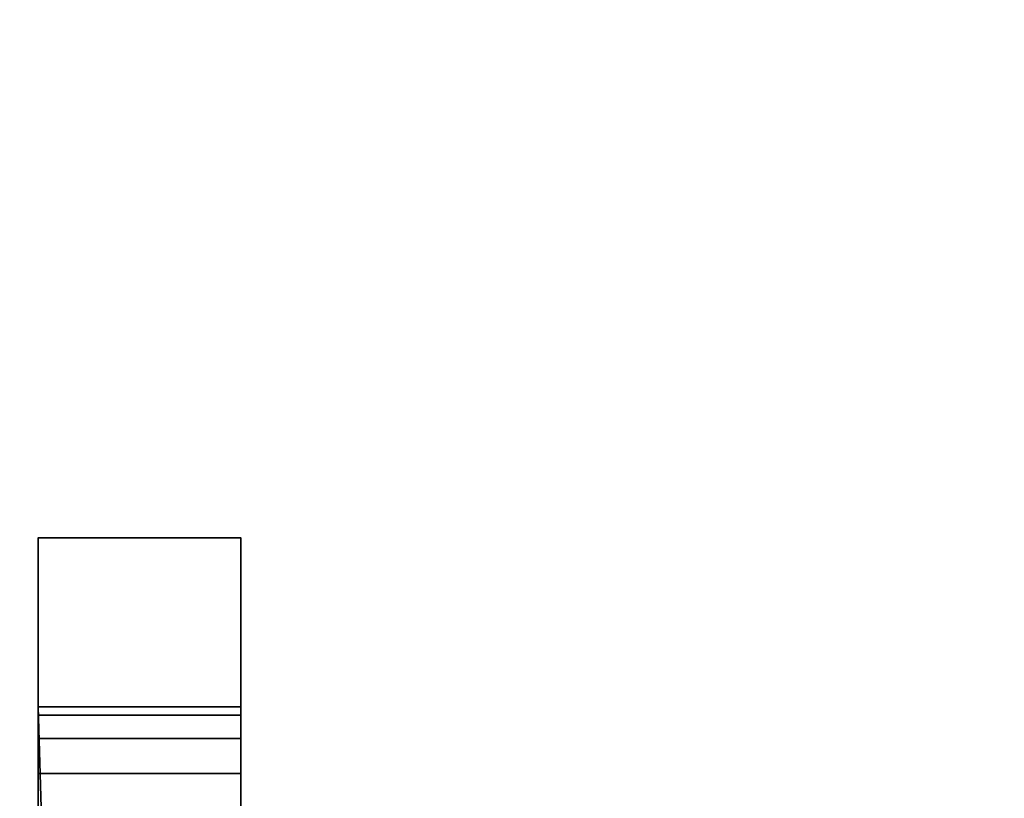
# Model space of a CAD drawing. Header units: millimetres. Extents: x -603 to 3703, y -115 to 193.
# Tile 825 of 1056: x 1991 to 2006, y -14 to -2. Entities that reach past the tile are written whole.
import ezdxf

# ---------------------------------------------------------------- set-up
doc = ezdxf.new("R2010")
doc.units = ezdxf.units.MM
doc.layers.add('152', color=7, linetype='Continuous', true_color=0xffffff)

# ---------------------------------------------------------------- blocks, each defined once
blk = doc.blocks.new('UG_SURFACE_002')
at = {"layer": '152', "color": 252, "linetype": 'Continuous', "lineweight": 35}
for points in [[(2165, -18, 2212.25), (2165, 174.4, 2212.25), (835, 174.4, 2212.25), (835, -18, 2212.25)], [(985, -18, 2062.25), (985, 174.4, 2062.25), (2015, 174.4, 2062.25), (2015, -18, 2062.25)]]:
    blk.add_3dface(points, dxfattribs=at)
blk = doc.blocks.new('UG_SURFACE_158')
at = {"layer": '152', "color": 252, "linetype": 'Continuous', "lineweight": 35}
for points in [[(1991.5, -9.913, 1497.41), (1994.5, -9.913, 1497.41), (1994.5, -12.413, 1496.5), (1991.5, -12.413, 1496.5)], [(1991.5, -9.913, 1510.25), (1994.5, -9.913, 1510.25), (1994.5, -9.913, 1497.41), (1991.5, -9.913, 1497.41)], [(1991.5, -25.913, 1510.25), (1994.5, -25.913, 1510.25), (1994.5, -9.913, 1510.25), (1991.5, -9.913, 1510.25)], [(1991.5, -9.913, 1517.25), (1994.5, -9.913, 1517.25), (1994.5, -25.913, 1517.25), (1991.5, -25.913, 1517.25)], [(1991.5, -9.913, 1530.09), (1994.5, -9.913, 1530.09), (1994.5, -9.913, 1517.25), (1991.5, -9.913, 1517.25)], [(1991.5, -12.413, 1531), (1994.5, -12.413, 1531), (1994.5, -9.913, 1530.09), (1991.5, -9.913, 1530.09)], [(1991.5, -9.913, 1530.09), (1991.5, -12.413, 1525), (1991.5, -12.535, 1525.612)], [(1991.5, -9.913, 1517.25), (1991.5, -12.882, 1523.869), (1991.5, -12.535, 1524.388)], [(1991.5, -12.535, 1524.388), (1991.5, -12.413, 1525), (1991.5, -9.913, 1530.09), (1991.5, -9.913, 1517.25)], [(1991.5, -12.535, 1525.612), (1991.5, -12.882, 1526.131), (1991.5, -9.913, 1530.09)], [(1991.5, -9.913, 1510.25), (1991.5, -9.913, 1497.41), (1991.5, -12.413, 1502.5), (1991.5, -12.535, 1503.112)], [(1991.5, -9.913, 1497.41), (1991.5, -12.882, 1501.369), (1991.5, -12.535, 1501.888)], [(1991.5, -9.913, 1517.25), (1991.5, -13.401, 1523.522), (1991.5, -12.882, 1523.869)], [(1991.5, -9.913, 1510.25), (1991.5, -12.882, 1503.631), (1991.5, -13.401, 1503.978)], [(1991.5, -12.535, 1501.888), (1991.5, -12.413, 1502.5), (1991.5, -9.913, 1497.41)], [(1991.5, -12.882, 1526.131), (1991.5, -13.401, 1526.478), (1991.5, -12.413, 1531), (1991.5, -9.913, 1530.09)], [(1991.5, -23.789, 1523.4), (1991.5, -14.013, 1523.4), (1991.5, -9.913, 1517.25), (1991.5, -25.913, 1517.25)], [(1991.5, -12.535, 1503.112), (1991.5, -12.882, 1503.631), (1991.5, -9.913, 1510.25)], [(1991.5, -14.013, 1523.4), (1991.5, -13.401, 1523.522), (1991.5, -9.913, 1517.25)], [(1991.5, -9.913, 1497.41), (1991.5, -12.413, 1496.5), (1991.5, -13.401, 1501.022), (1991.5, -12.882, 1501.369)], [(1991.5, -25.913, 1510.25), (1991.5, -9.913, 1510.25), (1991.5, -13.401, 1503.978), (1991.5, -14.013, 1504.1)], [(1994.5, -9.913, 1497.41), (1994.5, -12.413, 1502.5), (1994.5, -12.535, 1501.888)], [(1994.5, -9.913, 1510.25), (1994.5, -12.882, 1503.631), (1994.5, -12.535, 1503.112)], [(1994.5, -12.535, 1503.112), (1994.5, -12.413, 1502.5), (1994.5, -9.913, 1497.41), (1994.5, -9.913, 1510.25)], [(1994.5, -9.913, 1517.25), (1994.5, -9.913, 1530.09), (1994.5, -12.413, 1525), (1994.5, -12.535, 1524.388)], [(1994.5, -9.913, 1530.09), (1994.5, -12.882, 1526.131), (1994.5, -12.535, 1525.612)], [(1994.5, -9.913, 1510.25), (1994.5, -13.401, 1503.978), (1994.5, -12.882, 1503.631)], [(1994.5, -9.913, 1517.25), (1994.5, -12.882, 1523.869), (1994.5, -13.401, 1523.522)], [(1994.5, -12.535, 1525.612), (1994.5, -12.413, 1525), (1994.5, -9.913, 1530.09)], [(1994.5, -12.535, 1501.888), (1994.5, -12.882, 1501.369), (1994.5, -9.913, 1497.41)], [(1994.5, -12.535, 1524.388), (1994.5, -12.882, 1523.869), (1994.5, -9.913, 1517.25)], [(1994.5, -12.882, 1501.369), (1994.5, -13.401, 1501.022), (1994.5, -12.413, 1496.5), (1994.5, -9.913, 1497.41)], [(1994.5, -23.789, 1504.1), (1994.5, -14.013, 1504.1), (1994.5, -9.913, 1510.25), (1994.5, -25.913, 1510.25)], [(1994.5, -9.913, 1530.09), (1994.5, -12.413, 1531), (1994.5, -13.401, 1526.478), (1994.5, -12.882, 1526.131)], [(1994.5, -14.013, 1504.1), (1994.5, -13.401, 1503.978), (1994.5, -9.913, 1510.25)], [(1994.5, -25.913, 1517.25), (1994.5, -9.913, 1517.25), (1994.5, -13.401, 1523.522), (1994.5, -14.013, 1523.4)], [(1991.5, -12.413, 1496.5), (1994.5, -12.413, 1496.5), (1994.5, -36.565, 1496.5), (1992.216, -36.454, 1496.5)], [(1992.216, -36.454, 1496.5), (1991.5, -36.565, 1496.5), (1991.5, -12.413, 1496.5)], [(1991.5, -12.413, 1531), (1991.5, -36.565, 1531), (1992.216, -36.454, 1531)], [(1992.216, -36.454, 1531), (1994.5, -36.565, 1531), (1994.5, -12.413, 1531), (1991.5, -12.413, 1531)], [(1991.5, -23.789, 1500.9), (1991.5, -14.013, 1500.9), (1991.5, -12.413, 1496.5), (1991.5, -36.565, 1496.5)], [(1991.5, -36.565, 1531), (1991.5, -12.413, 1531), (1991.5, -14.013, 1526.6), (1991.5, -23.789, 1526.6)], [(1991.5, -14.013, 1500.9), (1991.5, -13.401, 1501.022), (1991.5, -12.413, 1496.5)], [(1991.5, -13.401, 1526.478), (1991.5, -14.013, 1526.6), (1991.5, -12.413, 1531)], [(1991.5, -12.413, 1525), (1994.5, -12.413, 1525), (1994.5, -12.535, 1525.612), (1991.5, -12.535, 1525.612)], [(1991.5, -12.535, 1524.388), (1994.5, -12.535, 1524.388), (1994.5, -12.413, 1525), (1991.5, -12.413, 1525)], [(1991.5, -12.413, 1502.5), (1994.5, -12.413, 1502.5), (1994.5, -12.535, 1503.112), (1991.5, -12.535, 1503.112)], [(1991.5, -12.535, 1501.888), (1994.5, -12.535, 1501.888), (1994.5, -12.413, 1502.5), (1991.5, -12.413, 1502.5)], [(1994.5, -23.789, 1526.6), (1994.5, -14.013, 1526.6), (1994.5, -12.413, 1531), (1994.5, -36.565, 1531)], [(1994.5, -14.013, 1526.6), (1994.5, -13.401, 1526.478), (1994.5, -12.413, 1531)], [(1994.5, -13.401, 1501.022), (1994.5, -14.013, 1500.9), (1994.5, -12.413, 1496.5)], [(1994.5, -36.565, 1496.5), (1994.5, -12.413, 1496.5), (1994.5, -14.013, 1500.9), (1994.5, -23.789, 1500.9)], [(1991.5, -12.535, 1525.612), (1994.5, -12.535, 1525.612), (1994.5, -12.882, 1526.131), (1991.5, -12.882, 1526.131)], [(1991.5, -12.882, 1523.869), (1994.5, -12.882, 1523.869), (1994.5, -12.535, 1524.388), (1991.5, -12.535, 1524.388)], [(1991.5, -12.535, 1503.112), (1994.5, -12.535, 1503.112), (1994.5, -12.882, 1503.631), (1991.5, -12.882, 1503.631)], [(1991.5, -12.882, 1501.369), (1994.5, -12.882, 1501.369), (1994.5, -12.535, 1501.888), (1991.5, -12.535, 1501.888)], [(1991.5, -12.882, 1526.131), (1994.5, -12.882, 1526.131), (1994.5, -13.401, 1526.478), (1991.5, -13.401, 1526.478)], [(1991.5, -13.401, 1523.522), (1994.5, -13.401, 1523.522), (1994.5, -12.882, 1523.869), (1991.5, -12.882, 1523.869)], [(1991.5, -12.882, 1503.631), (1994.5, -12.882, 1503.631), (1994.5, -13.401, 1503.978), (1991.5, -13.401, 1503.978)], [(1991.5, -13.401, 1501.022), (1994.5, -13.401, 1501.022), (1994.5, -12.882, 1501.369), (1991.5, -12.882, 1501.369)], [(1991.5, -13.401, 1526.478), (1994.5, -13.401, 1526.478), (1994.5, -14.013, 1526.6), (1991.5, -14.013, 1526.6)], [(1991.5, -14.013, 1523.4), (1994.5, -14.013, 1523.4), (1994.5, -13.401, 1523.522), (1991.5, -13.401, 1523.522)], [(1991.5, -13.401, 1503.978), (1994.5, -13.401, 1503.978), (1994.5, -14.013, 1504.1), (1991.5, -14.013, 1504.1)], [(1991.5, -14.013, 1500.9), (1994.5, -14.013, 1500.9), (1994.5, -13.401, 1501.022), (1991.5, -13.401, 1501.022)]]:
    blk.add_3dface(points, dxfattribs=at)
blk = doc.blocks.new('UG_SURFACE_161')
at = {"layer": '152', "color": 252, "linetype": 'Continuous', "lineweight": 35}
for points in [[(1991.5, -9.913, 1747.41), (1994.5, -9.913, 1747.41), (1994.5, -12.413, 1746.5), (1991.5, -12.413, 1746.5)], [(1991.5, -9.913, 1760.25), (1994.5, -9.913, 1760.25), (1994.5, -9.913, 1747.41), (1991.5, -9.913, 1747.41)], [(1991.5, -25.913, 1760.25), (1994.5, -25.913, 1760.25), (1994.5, -9.913, 1760.25), (1991.5, -9.913, 1760.25)], [(1991.5, -9.913, 1767.25), (1994.5, -9.913, 1767.25), (1994.5, -25.913, 1767.25), (1991.5, -25.913, 1767.25)], [(1991.5, -9.913, 1780.09), (1994.5, -9.913, 1780.09), (1994.5, -9.913, 1767.25), (1991.5, -9.913, 1767.25)], [(1991.5, -12.413, 1781), (1994.5, -12.413, 1781), (1994.5, -9.913, 1780.09), (1991.5, -9.913, 1780.09)], [(1991.5, -9.913, 1780.09), (1991.5, -12.413, 1775), (1991.5, -12.535, 1775.612)], [(1991.5, -9.913, 1767.25), (1991.5, -12.882, 1773.869), (1991.5, -12.535, 1774.388)], [(1991.5, -12.535, 1774.388), (1991.5, -12.413, 1775), (1991.5, -9.913, 1780.09), (1991.5, -9.913, 1767.25)], [(1991.5, -12.535, 1775.612), (1991.5, -12.882, 1776.131), (1991.5, -9.913, 1780.09)], [(1991.5, -9.913, 1760.25), (1991.5, -9.913, 1747.41), (1991.5, -12.413, 1752.5), (1991.5, -12.535, 1753.112)], [(1991.5, -9.913, 1747.41), (1991.5, -12.882, 1751.369), (1991.5, -12.535, 1751.888)], [(1991.5, -9.913, 1767.25), (1991.5, -13.401, 1773.522), (1991.5, -12.882, 1773.869)], [(1991.5, -9.913, 1760.25), (1991.5, -12.882, 1753.631), (1991.5, -13.401, 1753.978)], [(1991.5, -12.535, 1751.888), (1991.5, -12.413, 1752.5), (1991.5, -9.913, 1747.41)], [(1991.5, -12.882, 1776.131), (1991.5, -13.401, 1776.478), (1991.5, -12.413, 1781), (1991.5, -9.913, 1780.09)], [(1991.5, -23.789, 1773.4), (1991.5, -14.013, 1773.4), (1991.5, -9.913, 1767.25), (1991.5, -25.913, 1767.25)], [(1991.5, -12.535, 1753.112), (1991.5, -12.882, 1753.631), (1991.5, -9.913, 1760.25)], [(1991.5, -14.013, 1773.4), (1991.5, -13.401, 1773.522), (1991.5, -9.913, 1767.25)], [(1991.5, -9.913, 1747.41), (1991.5, -12.413, 1746.5), (1991.5, -13.401, 1751.022), (1991.5, -12.882, 1751.369)], [(1991.5, -25.913, 1760.25), (1991.5, -9.913, 1760.25), (1991.5, -13.401, 1753.978), (1991.5, -14.013, 1754.1)], [(1994.5, -9.913, 1747.41), (1994.5, -12.413, 1752.5), (1994.5, -12.535, 1751.888)], [(1994.5, -9.913, 1760.25), (1994.5, -12.882, 1753.631), (1994.5, -12.535, 1753.112)], [(1994.5, -12.535, 1753.112), (1994.5, -12.413, 1752.5), (1994.5, -9.913, 1747.41), (1994.5, -9.913, 1760.25)], [(1994.5, -9.913, 1767.25), (1994.5, -9.913, 1780.09), (1994.5, -12.413, 1775), (1994.5, -12.535, 1774.388)], [(1994.5, -9.913, 1780.09), (1994.5, -12.882, 1776.131), (1994.5, -12.535, 1775.612)], [(1994.5, -9.913, 1760.25), (1994.5, -13.401, 1753.978), (1994.5, -12.882, 1753.631)], [(1994.5, -9.913, 1767.25), (1994.5, -12.882, 1773.869), (1994.5, -13.401, 1773.522)], [(1994.5, -12.535, 1775.612), (1994.5, -12.413, 1775), (1994.5, -9.913, 1780.09)], [(1994.5, -12.535, 1751.888), (1994.5, -12.882, 1751.369), (1994.5, -9.913, 1747.41)], [(1994.5, -12.535, 1774.388), (1994.5, -12.882, 1773.869), (1994.5, -9.913, 1767.25)], [(1994.5, -12.882, 1751.369), (1994.5, -13.401, 1751.022), (1994.5, -12.413, 1746.5), (1994.5, -9.913, 1747.41)], [(1994.5, -23.789, 1754.1), (1994.5, -14.013, 1754.1), (1994.5, -9.913, 1760.25), (1994.5, -25.913, 1760.25)], [(1994.5, -9.913, 1780.09), (1994.5, -12.413, 1781), (1994.5, -13.401, 1776.478), (1994.5, -12.882, 1776.131)], [(1994.5, -14.013, 1754.1), (1994.5, -13.401, 1753.978), (1994.5, -9.913, 1760.25)], [(1994.5, -25.913, 1767.25), (1994.5, -9.913, 1767.25), (1994.5, -13.401, 1773.522), (1994.5, -14.013, 1773.4)], [(1991.5, -12.413, 1746.5), (1994.5, -12.413, 1746.5), (1994.5, -36.565, 1746.5), (1992.216, -36.454, 1746.5)], [(1992.216, -36.454, 1746.5), (1991.5, -36.565, 1746.5), (1991.5, -12.413, 1746.5)], [(1991.5, -12.413, 1781), (1991.5, -36.565, 1781), (1992.216, -36.454, 1781)], [(1992.216, -36.454, 1781), (1994.5, -36.565, 1781), (1994.5, -12.413, 1781), (1991.5, -12.413, 1781)], [(1991.5, -23.789, 1750.9), (1991.5, -14.013, 1750.9), (1991.5, -12.413, 1746.5), (1991.5, -36.565, 1746.5)], [(1991.5, -36.565, 1781), (1991.5, -12.413, 1781), (1991.5, -14.013, 1776.6), (1991.5, -23.789, 1776.6)], [(1991.5, -14.013, 1750.9), (1991.5, -13.401, 1751.022), (1991.5, -12.413, 1746.5)], [(1991.5, -13.401, 1776.478), (1991.5, -14.013, 1776.6), (1991.5, -12.413, 1781)], [(1991.5, -12.413, 1775), (1994.5, -12.413, 1775), (1994.5, -12.535, 1775.612), (1991.5, -12.535, 1775.612)], [(1991.5, -12.535, 1774.388), (1994.5, -12.535, 1774.388), (1994.5, -12.413, 1775), (1991.5, -12.413, 1775)], [(1991.5, -12.413, 1752.5), (1994.5, -12.413, 1752.5), (1994.5, -12.535, 1753.112), (1991.5, -12.535, 1753.112)], [(1991.5, -12.535, 1751.888), (1994.5, -12.535, 1751.888), (1994.5, -12.413, 1752.5), (1991.5, -12.413, 1752.5)], [(1994.5, -23.789, 1776.6), (1994.5, -14.013, 1776.6), (1994.5, -12.413, 1781), (1994.5, -36.565, 1781)], [(1994.5, -14.013, 1776.6), (1994.5, -13.401, 1776.478), (1994.5, -12.413, 1781)], [(1994.5, -13.401, 1751.022), (1994.5, -14.013, 1750.9), (1994.5, -12.413, 1746.5)], [(1994.5, -36.565, 1746.5), (1994.5, -12.413, 1746.5), (1994.5, -14.013, 1750.9), (1994.5, -23.789, 1750.9)], [(1991.5, -12.535, 1775.612), (1994.5, -12.535, 1775.612), (1994.5, -12.882, 1776.131), (1991.5, -12.882, 1776.131)], [(1991.5, -12.882, 1773.869), (1994.5, -12.882, 1773.869), (1994.5, -12.535, 1774.388), (1991.5, -12.535, 1774.388)], [(1991.5, -12.535, 1753.112), (1994.5, -12.535, 1753.112), (1994.5, -12.882, 1753.631), (1991.5, -12.882, 1753.631)], [(1991.5, -12.882, 1751.369), (1994.5, -12.882, 1751.369), (1994.5, -12.535, 1751.888), (1991.5, -12.535, 1751.888)], [(1991.5, -12.882, 1776.131), (1994.5, -12.882, 1776.131), (1994.5, -13.401, 1776.478), (1991.5, -13.401, 1776.478)], [(1991.5, -13.401, 1773.522), (1994.5, -13.401, 1773.522), (1994.5, -12.882, 1773.869), (1991.5, -12.882, 1773.869)], [(1991.5, -12.882, 1753.631), (1994.5, -12.882, 1753.631), (1994.5, -13.401, 1753.978), (1991.5, -13.401, 1753.978)], [(1991.5, -13.401, 1751.022), (1994.5, -13.401, 1751.022), (1994.5, -12.882, 1751.369), (1991.5, -12.882, 1751.369)], [(1991.5, -13.401, 1776.478), (1994.5, -13.401, 1776.478), (1994.5, -14.013, 1776.6), (1991.5, -14.013, 1776.6)], [(1991.5, -14.013, 1773.4), (1994.5, -14.013, 1773.4), (1994.5, -13.401, 1773.522), (1991.5, -13.401, 1773.522)], [(1991.5, -13.401, 1753.978), (1994.5, -13.401, 1753.978), (1994.5, -14.013, 1754.1), (1991.5, -14.013, 1754.1)], [(1991.5, -14.013, 1750.9), (1994.5, -14.013, 1750.9), (1994.5, -13.401, 1751.022), (1991.5, -13.401, 1751.022)]]:
    blk.add_3dface(points, dxfattribs=at)
blk = doc.blocks.new('UG_SURFACE_164')
at = {"layer": '152', "color": 252, "linetype": 'Continuous', "lineweight": 35}
for points in [[(1991.5, -9.913, 312.41), (1994.5, -9.913, 312.41), (1994.5, -12.413, 311.5), (1991.5, -12.413, 311.5)], [(1991.5, -9.913, 325.25), (1994.5, -9.913, 325.25), (1994.5, -9.913, 312.41), (1991.5, -9.913, 312.41)], [(1991.5, -25.913, 325.25), (1994.5, -25.913, 325.25), (1994.5, -9.913, 325.25), (1991.5, -9.913, 325.25)], [(1991.5, -9.913, 332.25), (1994.5, -9.913, 332.25), (1994.5, -25.913, 332.25), (1991.5, -25.913, 332.25)], [(1991.5, -9.913, 345.09), (1994.5, -9.913, 345.09), (1994.5, -9.913, 332.25), (1991.5, -9.913, 332.25)], [(1991.5, -12.413, 346), (1994.5, -12.413, 346), (1994.5, -9.913, 345.09), (1991.5, -9.913, 345.09)], [(1991.5, -9.913, 325.25), (1991.5, -9.913, 312.41), (1991.5, -12.413, 317.5), (1991.5, -12.535, 318.112)], [(1991.5, -9.913, 312.41), (1991.5, -12.882, 316.369), (1991.5, -12.535, 316.888)], [(1991.5, -12.535, 316.888), (1991.5, -12.413, 317.5), (1991.5, -9.913, 312.41)], [(1991.5, -9.913, 345.09), (1991.5, -12.413, 340), (1991.5, -12.535, 340.612)], [(1991.5, -9.913, 332.25), (1991.5, -12.882, 338.869), (1991.5, -12.535, 339.388)], [(1991.5, -23.789, 338.4), (1991.5, -14.013, 338.4), (1991.5, -9.913, 332.25), (1991.5, -25.913, 332.25)], [(1991.5, -9.913, 325.25), (1991.5, -12.882, 318.631), (1991.5, -13.401, 318.978)], [(1991.5, -13.401, 316.022), (1991.5, -12.882, 316.369), (1991.5, -9.913, 312.41), (1991.5, -12.413, 311.5)], [(1991.5, -12.413, 346), (1991.5, -9.913, 345.09), (1991.5, -12.882, 341.131), (1991.5, -13.401, 341.478)], [(1991.5, -12.535, 339.388), (1991.5, -12.413, 340), (1991.5, -9.913, 345.09), (1991.5, -9.913, 332.25)], [(1991.5, -14.013, 338.4), (1991.5, -13.401, 338.522), (1991.5, -9.913, 332.25)], [(1991.5, -12.535, 318.112), (1991.5, -12.882, 318.631), (1991.5, -9.913, 325.25)], [(1991.5, -12.535, 340.612), (1991.5, -12.882, 341.131), (1991.5, -9.913, 345.09)], [(1991.5, -13.401, 338.522), (1991.5, -12.882, 338.869), (1991.5, -9.913, 332.25)], [(1991.5, -25.913, 325.25), (1991.5, -9.913, 325.25), (1991.5, -13.401, 318.978), (1991.5, -14.013, 319.1)], [(1994.5, -9.913, 332.25), (1994.5, -9.913, 345.09), (1994.5, -12.413, 340), (1994.5, -12.535, 339.388)], [(1994.5, -9.913, 345.09), (1994.5, -12.882, 341.131), (1994.5, -12.535, 340.612)], [(1994.5, -9.913, 332.25), (1994.5, -12.882, 338.869), (1994.5, -13.401, 338.522)], [(1994.5, -12.535, 340.612), (1994.5, -12.413, 340), (1994.5, -9.913, 345.09)], [(1994.5, -9.913, 312.41), (1994.5, -12.413, 317.5), (1994.5, -12.535, 316.888)], [(1994.5, -9.913, 325.25), (1994.5, -12.882, 318.631), (1994.5, -12.535, 318.112)], [(1994.5, -23.789, 319.1), (1994.5, -14.013, 319.1), (1994.5, -9.913, 325.25), (1994.5, -25.913, 325.25)], [(1994.5, -12.535, 339.388), (1994.5, -12.882, 338.869), (1994.5, -9.913, 332.25)], [(1994.5, -12.413, 311.5), (1994.5, -9.913, 312.41), (1994.5, -12.882, 316.369), (1994.5, -13.401, 316.022)], [(1994.5, -12.535, 318.112), (1994.5, -12.413, 317.5), (1994.5, -9.913, 312.41), (1994.5, -9.913, 325.25)], [(1994.5, -14.013, 319.1), (1994.5, -13.401, 318.978), (1994.5, -9.913, 325.25)], [(1994.5, -13.401, 341.478), (1994.5, -12.882, 341.131), (1994.5, -9.913, 345.09), (1994.5, -12.413, 346)], [(1994.5, -12.535, 316.888), (1994.5, -12.882, 316.369), (1994.5, -9.913, 312.41)], [(1994.5, -13.401, 318.978), (1994.5, -12.882, 318.631), (1994.5, -9.913, 325.25)], [(1994.5, -25.913, 332.25), (1994.5, -9.913, 332.25), (1994.5, -13.401, 338.522), (1994.5, -14.013, 338.4)], [(1991.5, -12.413, 311.5), (1994.5, -12.413, 311.5), (1994.5, -36.565, 311.5), (1992.216, -36.454, 311.5)], [(1992.216, -36.454, 311.5), (1991.5, -36.565, 311.5), (1991.5, -12.413, 311.5)], [(1991.5, -12.413, 346), (1991.5, -36.565, 346), (1992.216, -36.454, 346)], [(1992.216, -36.454, 346), (1994.5, -36.565, 346), (1994.5, -12.413, 346), (1991.5, -12.413, 346)], [(1991.5, -23.789, 315.9), (1991.5, -14.013, 315.9), (1991.5, -12.413, 311.5), (1991.5, -36.565, 311.5)], [(1991.5, -14.013, 315.9), (1991.5, -13.401, 316.022), (1991.5, -12.413, 311.5)], [(1991.5, -36.565, 346), (1991.5, -12.413, 346), (1991.5, -14.013, 341.6), (1991.5, -23.789, 341.6)], [(1991.5, -13.401, 341.478), (1991.5, -14.013, 341.6), (1991.5, -12.413, 346)], [(1991.5, -12.413, 340), (1994.5, -12.413, 340), (1994.5, -12.535, 340.612), (1991.5, -12.535, 340.612)], [(1991.5, -12.535, 339.388), (1994.5, -12.535, 339.388), (1994.5, -12.413, 340), (1991.5, -12.413, 340)], [(1991.5, -12.413, 317.5), (1994.5, -12.413, 317.5), (1994.5, -12.535, 318.112), (1991.5, -12.535, 318.112)], [(1991.5, -12.535, 316.888), (1994.5, -12.535, 316.888), (1994.5, -12.413, 317.5), (1991.5, -12.413, 317.5)], [(1994.5, -23.789, 341.6), (1994.5, -14.013, 341.6), (1994.5, -12.413, 346), (1994.5, -36.565, 346)], [(1994.5, -14.013, 341.6), (1994.5, -13.401, 341.478), (1994.5, -12.413, 346)], [(1994.5, -36.565, 311.5), (1994.5, -12.413, 311.5), (1994.5, -14.013, 315.9), (1994.5, -23.789, 315.9)], [(1994.5, -13.401, 316.022), (1994.5, -14.013, 315.9), (1994.5, -12.413, 311.5)], [(1991.5, -12.535, 340.612), (1994.5, -12.535, 340.612), (1994.5, -12.882, 341.131), (1991.5, -12.882, 341.131)], [(1991.5, -12.882, 338.869), (1994.5, -12.882, 338.869), (1994.5, -12.535, 339.388), (1991.5, -12.535, 339.388)], [(1991.5, -12.535, 318.112), (1994.5, -12.535, 318.112), (1994.5, -12.882, 318.631), (1991.5, -12.882, 318.631)], [(1991.5, -12.882, 316.369), (1994.5, -12.882, 316.369), (1994.5, -12.535, 316.888), (1991.5, -12.535, 316.888)], [(1991.5, -12.882, 341.131), (1994.5, -12.882, 341.131), (1994.5, -13.401, 341.478), (1991.5, -13.401, 341.478)], [(1991.5, -13.401, 338.522), (1994.5, -13.401, 338.522), (1994.5, -12.882, 338.869), (1991.5, -12.882, 338.869)], [(1991.5, -12.882, 318.631), (1994.5, -12.882, 318.631), (1994.5, -13.401, 318.978), (1991.5, -13.401, 318.978)], [(1991.5, -13.401, 316.022), (1994.5, -13.401, 316.022), (1994.5, -12.882, 316.369), (1991.5, -12.882, 316.369)], [(1991.5, -13.401, 341.478), (1994.5, -13.401, 341.478), (1994.5, -14.013, 341.6), (1991.5, -14.013, 341.6)], [(1991.5, -14.013, 338.4), (1994.5, -14.013, 338.4), (1994.5, -13.401, 338.522), (1991.5, -13.401, 338.522)], [(1991.5, -13.401, 318.978), (1994.5, -13.401, 318.978), (1994.5, -14.013, 319.1), (1991.5, -14.013, 319.1)], [(1991.5, -14.013, 315.9), (1994.5, -14.013, 315.9), (1994.5, -13.401, 316.022), (1991.5, -13.401, 316.022)]]:
    blk.add_3dface(points, dxfattribs=at)

msp = doc.modelspace()

# ---------------------------------------------------------------- linework, layer by layer
at = {"layer": '152', "linetype": 'Continuous', "lineweight": -3}
for p, q in [((1994.5, -9.913, 1530.09), (1991.5, -9.913, 1530.09)), ((1991.5, -9.913, 1497.41), (1991.5, -9.913, 1510.25)), ((1994.5, -9.913, 1510.25), (1991.5, -9.913, 1510.25)), ((1994.5, -9.913, 1517.25), (1991.5, -9.913, 1517.25)), ((1991.5, -9.913, 1510.25), (1991.5, -25.913, 1510.25)), ((1991.5, -12.413, 1496.5), (1991.5, -9.913, 1497.41)), ((1991.5, -9.913, 1530.09), (1991.5, -12.413, 1531)), ((1991.5, -9.913, 1517.25), (1991.5, -9.913, 1530.09)), ((1994.5, -9.913, 1497.41), (1991.5, -9.913, 1497.41)), ((1991.5, -25.913, 1517.25), (1991.5, -9.913, 1517.25)), ((1994.5, -9.913, 1760.25), (1991.5, -9.913, 1760.25)), ((1991.5, -9.913, 1747.41), (1991.5, -9.913, 1760.25)), ((1994.5, -9.913, 1780.09), (1991.5, -9.913, 1780.09)), ((1991.5, -12.413, 1746.5), (1991.5, -9.913, 1747.41)), ((1991.5, -9.913, 1780.09), (1991.5, -12.413, 1781)), ((1991.5, -9.913, 1767.25), (1991.5, -9.913, 1780.09)), ((1994.5, -9.913, 1747.41), (1991.5, -9.913, 1747.41)), ((1991.5, -25.913, 1767.25), (1991.5, -9.913, 1767.25)), ((1994.5, -9.913, 1767.25), (1991.5, -9.913, 1767.25)), ((1991.5, -9.913, 1760.25), (1991.5, -25.913, 1760.25)), ((1991.5, -12.413, 311.5), (1991.5, -9.913, 312.41)), ((1994.5, -9.913, 345.09), (1991.5, -9.913, 345.09)), ((1991.5, -9.913, 345.09), (1991.5, -12.413, 346)), ((1991.5, -9.913, 332.25), (1991.5, -9.913, 345.09)), ((1994.5, -9.913, 312.41), (1991.5, -9.913, 312.41)), ((1991.5, -9.913, 312.41), (1991.5, -9.913, 325.25)), ((1991.5, -25.913, 332.25), (1991.5, -9.913, 332.25)), ((1994.5, -9.913, 325.25), (1991.5, -9.913, 325.25)), ((1991.5, -9.913, 325.25), (1991.5, -25.913, 325.25)), ((1994.5, -9.913, 332.25), (1991.5, -9.913, 332.25)), ((1994.5, -25.913, 1517.25), (1994.5, -9.913, 1517.25)), ((1994.5, -9.913, 1517.25), (1994.5, -9.913, 1530.09)), ((1994.5, -9.913, 1510.25), (1994.5, -25.913, 1510.25)), ((1994.5, -9.913, 1497.41), (1994.5, -9.913, 1510.25)), ((1994.5, -12.413, 1496.5), (1994.5, -9.913, 1497.41)), ((1994.5, -9.913, 1530.09), (1994.5, -12.413, 1531)), ((1994.5, -9.913, 1780.09), (1994.5, -12.413, 1781)), ((1994.5, -9.913, 1747.41), (1994.5, -9.913, 1760.25)), ((1994.5, -12.413, 1746.5), (1994.5, -9.913, 1747.41)), ((1994.5, -9.913, 1767.25), (1994.5, -9.913, 1780.09)), ((1994.5, -9.913, 1760.25), (1994.5, -25.913, 1760.25)), ((1994.5, -25.913, 1767.25), (1994.5, -9.913, 1767.25)), ((1994.5, -9.913, 325.25), (1994.5, -25.913, 325.25)), ((1994.5, -25.913, 332.25), (1994.5, -9.913, 332.25)), ((1994.5, -9.913, 312.41), (1994.5, -9.913, 325.25)), ((1994.5, -12.413, 311.5), (1994.5, -9.913, 312.41)), ((1994.5, -9.913, 345.09), (1994.5, -12.413, 346)), ((1994.5, -9.913, 332.25), (1994.5, -9.913, 345.09)), ((1991.5, -36.565, 1496.5), (1991.5, -12.413, 1496.5)), ((1994.5, -12.413, 1531), (1991.5, -12.413, 1531)), ((1994.5, -12.413, 1496.5), (1991.5, -12.413, 1496.5)), ((1991.5, -12.413, 1531), (1991.5, -36.565, 1531)), ((1991.5, -36.565, 1746.5), (1991.5, -12.413, 1746.5)), ((1994.5, -12.413, 1781), (1991.5, -12.413, 1781)), ((1991.5, -12.413, 1781), (1991.5, -36.565, 1781)), ((1994.5, -12.413, 1746.5), (1991.5, -12.413, 1746.5)), ((1991.5, -36.565, 311.5), (1991.5, -12.413, 311.5)), ((1994.5, -12.413, 346), (1991.5, -12.413, 346)), ((1991.5, -12.413, 346), (1991.5, -36.565, 346)), ((1994.5, -12.413, 311.5), (1991.5, -12.413, 311.5)), ((1994.5, -12.413, 1531), (1994.5, -36.565, 1531)), ((1994.5, -36.565, 1496.5), (1994.5, -12.413, 1496.5)), ((1994.5, -36.565, 1746.5), (1994.5, -12.413, 1746.5)), ((1994.5, -12.413, 1781), (1994.5, -36.565, 1781)), ((1994.5, -12.413, 346), (1994.5, -36.565, 346)), ((1994.5, -36.565, 311.5), (1994.5, -12.413, 311.5))]:
    msp.add_line(p, q, dxfattribs=at)
at = {"layer": '152', "linetype": 'Continuous', "lineweight": -3, "extrusion": (-1, 0, 0)}
for centre in [(14.013, 1525, -1991.5), (14.013, 1502.5, -1991.5), (14.013, 1752.5, -1991.5), (14.013, 1775, -1991.5), (14.013, 317.5, -1991.5), (14.013, 340, -1991.5), (14.013, 1502.5, -1994.5), (14.013, 1525, -1994.5), (14.013, 1752.5, -1994.5), (14.013, 1775, -1994.5), (14.013, 317.5, -1994.5), (14.013, 340, -1994.5)]:
    msp.add_arc(centre, 1.6, 90, 270, dxfattribs=at)

# ---------------------------------------------------------------- block references
at = {"layer": '152', "linetype": 'Continuous', "lineweight": -3}
for name in ['UG_SURFACE_002', 'UG_SURFACE_158', 'UG_SURFACE_161', 'UG_SURFACE_164']:
    msp.add_blockref(name, (0, 0), dxfattribs=at)

doc.saveas('drawing.dxf')
